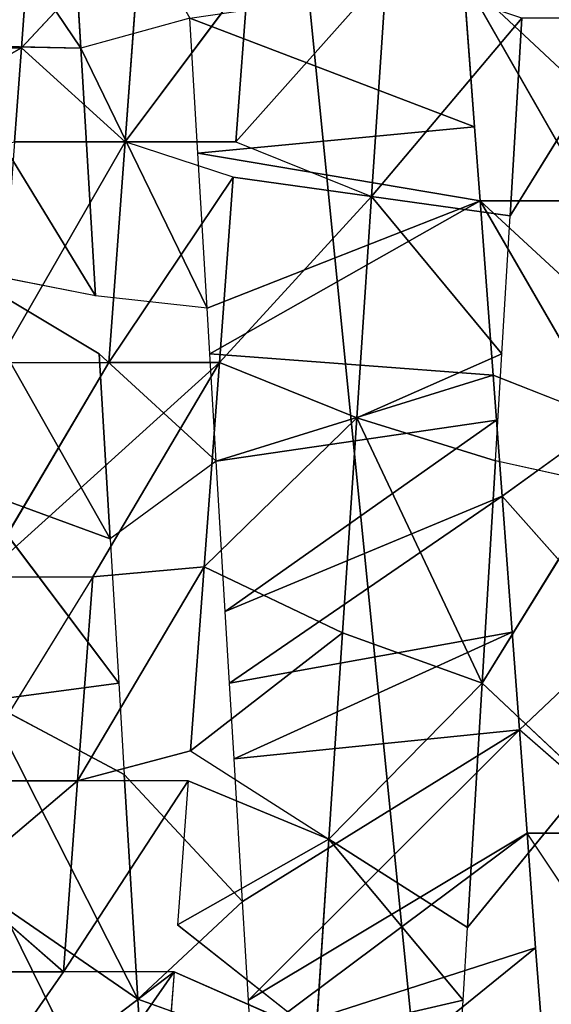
# Model space of a CAD drawing. Extents: x 143 to 263, y -61 to 82.
# Tile 541 of 656: x 247.321 to 247.741, y 71.452 to 72.231. Entities that reach past the tile are written whole.
import ezdxf

# ---------------------------------------------------------------- set-up
doc = ezdxf.new("R2010")
doc.units = 0
doc.header["$LTSCALE"] = 25.4
doc.layers.get('0').update_dxf_attribs({"color": 13, "linetype": 'CONTINUOUS'})

# ---------------------------------------------------------------- blocks, each defined once
blk = doc.blocks.new('ICE-BALL-8126_STL')
at = {"color": 41}
for p, q in [((10.79286, 43.95704, 96.28929), (10.6448, 43.85854, 96.36562)), ((10, 43.94191, 92.98291), (10.15637, 43.84505, 92.98919)), ((10.6448, 43.94604, 96.36562), (10.56317, 43.85248, 96.39962)), ((10.6448, 43.94604, 96.36562), (10.6448, 43.85854, 96.36562)), ((10.48581, 43.93423, 96.42703), (10.37836, 43.83875, 96.45779)), ((10.48581, 43.93423, 96.42703), (10.56317, 43.85248, 96.39962)), ((10.14471, 43.8214, 96.49734), (10.31818, 43.92178, 96.47147)), ((10.14471, 43.8214, 96.49734), (10.31818, 43.92178, 96.47147)), ((10.28243, 43.83163, 96.47843), (10.31818, 43.92178, 96.47147)), ((10.31818, 43.92178, 96.47147), (10.37836, 43.83875, 96.45779)), ((10.3694, 43.91981, 93.01822), (10.35019, 43.83345, 93.01461)), ((10.3694, 43.91981, 93.01822), (10.5261, 43.82293, 93.05522)), ((9.96852, 43.80832, 96.50371), (10.14471, 43.9089, 96.49734)), ((10.14471, 43.9089, 96.49734), (10.14471, 43.8214, 96.49734)), ((10.60394, 43.90577, 93.0788), (10.5261, 43.82293, 93.05522)), ((10.60394, 43.90577, 93.0788), (10.71961, 43.81136, 93.12054)), ((10.7356, 43.86528, 96.32118), (10.6448, 43.85854, 96.36562)), ((10.79286, 43.86953, 96.28929), (10.7356, 43.86528, 96.32118)), ((10.7356, 43.86528, 96.32118), (10.91299, 43.64653, 96.65598)), ((10.7356, 43.86528, 96.32118), (10.91299, 43.64653, 96.65598)), ((10.7356, 43.86528, 96.32118), (10.80816, 43.64026, 96.70756)), ((10.7356, 43.86528, 96.32118), (10.80816, 43.64026, 96.70756)), ((10.6448, 43.85854, 96.36562), (10.56317, 43.85248, 96.39962)), ((10.6448, 43.85854, 96.36562), (10.80816, 43.64026, 96.70756)), ((10.6448, 43.85854, 96.36562), (10.80816, 43.64026, 96.70756)), ((10.6448, 43.85854, 96.36562), (10.77688, 43.63839, 96.72147)), ((10.6448, 43.85854, 96.36562), (10.77688, 43.63839, 96.72147)), ((10.15637, 43.84505, 92.98919), (10, 43.85441, 92.98291)), ((10.15637, 43.84505, 92.98919), (10, 43.85441, 92.98291)), ((10.14118, 43.73568, 93.17802), (10, 43.85441, 92.98291)), ((10.14118, 43.73568, 93.17802), (10, 43.85441, 92.98291)), ((10.56317, 43.85248, 96.39962), (10.48581, 43.84673, 96.42703)), ((10.56317, 43.85248, 96.39962), (10.77688, 43.63839, 96.72147)), ((10.56317, 43.85248, 96.39962), (10.77688, 43.63839, 96.72147)), ((10.56317, 43.85248, 96.39962), (10.69899, 43.63373, 96.75333)), ((10.56317, 43.85248, 96.39962), (10.69899, 43.63373, 96.75333)), ((10.56317, 43.85248, 96.39962), (10.58595, 43.62696, 96.79279)), ((10.56317, 43.85248, 96.39962), (10.58595, 43.62696, 96.79279)), ((10.15637, 43.84505, 92.98919), (10.14118, 43.73568, 93.17802)), ((10.15637, 43.84505, 92.98919), (10.14118, 43.73568, 93.17802)), ((10.26552, 43.83852, 93.00108), (10.15637, 43.84505, 92.98919)), ((10.48581, 43.84673, 96.42703), (10.37836, 43.83875, 96.45779)), ((10.48581, 43.84673, 96.42703), (10.58595, 43.62696, 96.79279)), ((10.48581, 43.84673, 96.42703), (10.58595, 43.62696, 96.79279)), ((10.48581, 43.84673, 96.42703), (10.5261, 43.62338, 96.8106)), ((10.48581, 43.84673, 96.42703), (10.5261, 43.62338, 96.8106)), ((10.26552, 43.83852, 93.00108), (10.14118, 43.73568, 93.17802)), ((10.26552, 43.83852, 93.00108), (10.14118, 43.73568, 93.17802)), ((10.26552, 43.83852, 93.00108), (10.31617, 43.72408, 93.20097)), ((10.35019, 43.83345, 93.01461), (10.26552, 43.83852, 93.00108)), ((10.26552, 43.83852, 93.00108), (10.31617, 43.72408, 93.20097)), ((10.31818, 43.83429, 96.47147), (10.28243, 43.83163, 96.47843)), ((10.31617, 43.72408, 93.20097), (10.35019, 43.83345, 93.01461)), ((10.31617, 43.72408, 93.20097), (10.35019, 43.83345, 93.01461)), ((10.37836, 43.83875, 96.45779), (10.31818, 43.83429, 96.47147)), ((10.31818, 43.83429, 96.47147), (10.46961, 43.62, 96.82552)), ((10.31818, 43.83429, 96.47147), (10.46961, 43.62, 96.82552)), ((10.31818, 43.83429, 96.47147), (10.35054, 43.61288, 96.85114)), ((10.31818, 43.83429, 96.47147), (10.35054, 43.61288, 96.85114)), ((10.5261, 43.82293, 93.05522), (10.35019, 43.83345, 93.01461)), ((10.5261, 43.82293, 93.05522), (10.35019, 43.83345, 93.01461)), ((10.37836, 43.83875, 96.45779), (10.5261, 43.62338, 96.8106)), ((10.37836, 43.83875, 96.45779), (10.5261, 43.62338, 96.8106)), ((10.37836, 43.83875, 96.45779), (10.46961, 43.62, 96.82552)), ((10.37836, 43.83875, 96.45779), (10.46961, 43.62, 96.82552)), ((10.28243, 43.83163, 96.47843), (10.14471, 43.8214, 96.49734)), ((10.28243, 43.83163, 96.47843), (10.14471, 43.8214, 96.49734)), ((10.28243, 43.83163, 96.47843), (10.26552, 43.60779, 96.86475)), ((10.28243, 43.83163, 96.47843), (10.26552, 43.60779, 96.86475)), ((10.28243, 43.83163, 96.47843), (10.35054, 43.61288, 96.85114)), ((10.28243, 43.83163, 96.47843), (10.35054, 43.61288, 96.85114)), ((10.08617, 43.81705, 96.50166), (9.96852, 43.80832, 96.50371)), ((10.08617, 43.81705, 96.50166), (10, 43.59191, 96.88291)), ((10.08617, 43.81705, 96.50166), (10, 43.59191, 96.88291)), ((10.14471, 43.8214, 96.49734), (10.08617, 43.81705, 96.50166)), ((10.08617, 43.81705, 96.50166), (10.10695, 43.5983, 96.87997)), ((10.08617, 43.81705, 96.50166), (10.10695, 43.5983, 96.87997)), ((10.14471, 43.8214, 96.49734), (10.10695, 43.5983, 96.87997)), ((10.14471, 43.8214, 96.49734), (10.10695, 43.5983, 96.87997)), ((10.14471, 43.8214, 96.49734), (10.26552, 43.60779, 96.86475)), ((10.14471, 43.8214, 96.49734), (10.26552, 43.60779, 96.86475)), ((10.14471, 43.8214, 96.49734), (10.22943, 43.60563, 96.86937)), ((10.14471, 43.8214, 96.49734), (10.22943, 43.60563, 96.86937)), ((10.31617, 43.72408, 93.20097), (10.5261, 43.82293, 93.05522)), ((10.31617, 43.72408, 93.20097), (10.5261, 43.82293, 93.05522)), ((10.48645, 43.7128, 93.24089), (10.5261, 43.82293, 93.05522)), ((10.48645, 43.7128, 93.24089), (10.5261, 43.82293, 93.05522)), ((10.71961, 43.81136, 93.12054), (10.5261, 43.82293, 93.05522)), ((10.71961, 43.81136, 93.12054), (10.5261, 43.82293, 93.05522)), ((10.6497, 43.70198, 93.29662), (10.5261, 43.82293, 93.05522)), ((10.6497, 43.70198, 93.29662), (10.5261, 43.82293, 93.05522)), ((10.71961, 43.81136, 93.12054), (10.6497, 43.70198, 93.29662)), ((10.71961, 43.81136, 93.12054), (10.6497, 43.70198, 93.29662)), ((10.77688, 43.80793, 93.14435), (10.71961, 43.81136, 93.12054)), ((10.77688, 43.80793, 93.14435), (10.6497, 43.70198, 93.29662)), ((10.77688, 43.80793, 93.14435), (10.6497, 43.70198, 93.29662)), ((10.77688, 43.80793, 93.14435), (10.80388, 43.69176, 93.3666)), ((10.89038, 43.80114, 93.19806), (10.77688, 43.80793, 93.14435)), ((10.77688, 43.80793, 93.14435), (10.80388, 43.69176, 93.3666)), ((9.96406, 43.74741, 93.17272), (10.14118, 43.73568, 93.17802)), ((10.09803, 43.62838, 93.36486), (9.96406, 43.74741, 93.17272)), ((10.09803, 43.62838, 93.36486), (9.96406, 43.74741, 93.17272)), ((9.96406, 43.74741, 93.17272), (10.14118, 43.73568, 93.17802)), ((10.09803, 43.62838, 93.36486), (10.14118, 43.73568, 93.17802)), ((10.12599, 43.6263, 93.36686), (10.14118, 43.73568, 93.17802)), ((10.14118, 43.73568, 93.17802), (10.27254, 43.61542, 93.38562)), ((10.31617, 43.72408, 93.20097), (10.14118, 43.73568, 93.17802)), ((10.31617, 43.72408, 93.20097), (10.14118, 43.73568, 93.17802)), ((10.14118, 43.73568, 93.17802), (10.27254, 43.61542, 93.38562)), ((10.27254, 43.61542, 93.38562), (10.31617, 43.72408, 93.20097)), ((10.27254, 43.61542, 93.38562), (10.31617, 43.72408, 93.20097)), ((10.31617, 43.72408, 93.20097), (10.48645, 43.7128, 93.24089)), ((10.43411, 43.60342, 93.42296), (10.31617, 43.72408, 93.20097)), ((10.43411, 43.60342, 93.42296), (10.31617, 43.72408, 93.20097)), ((10.31617, 43.72408, 93.20097), (10.48645, 43.7128, 93.24089)), ((10.48645, 43.7128, 93.24089), (10.43411, 43.60342, 93.42296)), ((10.48645, 43.7128, 93.24089), (10.43411, 43.60342, 93.42296)), ((10.48645, 43.7128, 93.24089), (10.6497, 43.70198, 93.29662)), ((10.57979, 43.59261, 93.47269), (10.48645, 43.7128, 93.24089)), ((10.57979, 43.59261, 93.47269), (10.48645, 43.7128, 93.24089)), ((10.48645, 43.7128, 93.24089), (10.6497, 43.70198, 93.29662)), ((10.57979, 43.59261, 93.47269), (10.6497, 43.70198, 93.29662)), ((10.60354, 43.59084, 93.48235), (10.6497, 43.70198, 93.29662)), ((10.6497, 43.70198, 93.29662), (10.71738, 43.58239, 93.53514)), ((10.80388, 43.69176, 93.3666), (10.6497, 43.70198, 93.29662)), ((10.80388, 43.69176, 93.3666), (10.6497, 43.70198, 93.29662)), ((10.6497, 43.70198, 93.29662), (10.71738, 43.58239, 93.53514)), ((10.80388, 43.69176, 93.3666), (10.71738, 43.58239, 93.53514)), ((10.75469, 43.57962, 93.55492), (10.80388, 43.69176, 93.3666)), ((9.96793, 43.63804, 93.36212), (10.09803, 43.62838, 93.36486)), ((10.09803, 43.54088, 93.36486), (9.96793, 43.63804, 93.36212)), ((10.09803, 43.54088, 93.36486), (9.96793, 43.63804, 93.36212)), ((9.96793, 43.63804, 93.36212), (10.09803, 43.62838, 93.36486)), ((10.77688, 43.63839, 96.72147), (10.69899, 43.63373, 96.75333)), ((10.80816, 43.64026, 96.70756), (10.77618, 43.55085, 96.72178)), ((10.80816, 43.64026, 96.70756), (10.77688, 43.63839, 96.72147)), ((10.69899, 43.63373, 96.75333), (10.58595, 43.62696, 96.79279)), ((10.69899, 43.63373, 96.75333), (10.5984, 43.54021, 96.78883)), ((10.69899, 43.63373, 96.75333), (10.77618, 43.55085, 96.72178)), ((10.09803, 43.62838, 93.36486), (10.09803, 43.54088, 93.36486)), ((10.12599, 43.6263, 93.36686), (10.09803, 43.54088, 93.36486)), ((10.12599, 43.6263, 93.36686), (10.27254, 43.52792, 93.38562)), ((10.12599, 43.6263, 93.36686), (10.27254, 43.61542, 93.38562)), ((10.12599, 43.6263, 93.36686), (10.27254, 43.52792, 93.38562)), ((10.12599, 43.6263, 93.36686), (10.27254, 43.61542, 93.38562)), ((10.5261, 43.62338, 96.8106), (10.46961, 43.62, 96.82552)), ((10.58595, 43.62696, 96.79279), (10.5261, 43.62338, 96.8106)), ((10.27254, 43.61542, 93.38562), (10.44201, 43.51534, 93.42525)), ((10.27254, 43.61542, 93.38562), (10.27254, 43.52792, 93.38562)), ((10.27254, 43.61542, 93.38562), (10.27254, 43.52792, 93.38562)), ((10.27254, 43.61542, 93.38562), (10.44201, 43.51534, 93.42525)), ((10.27254, 43.61542, 93.38562), (10.43411, 43.60342, 93.42296)), ((10.27254, 43.61542, 93.38562), (10.43411, 43.60342, 93.42296)), ((10.46961, 43.62, 96.82552), (10.35054, 43.61288, 96.85114)), ((10.26552, 43.60779, 96.86475), (10.22943, 43.60563, 96.86937)), ((10.35054, 43.61288, 96.85114), (10.26552, 43.52029, 96.86475)), ((10.35054, 43.61288, 96.85114), (10.26552, 43.60779, 96.86475)), ((10.35054, 43.61288, 96.85114), (10.41205, 43.52906, 96.83888)), ((10.22943, 43.60563, 96.86937), (10.02389, 43.50584, 96.88277)), ((10.22943, 43.60563, 96.86937), (10.10695, 43.5983, 96.87997)), ((10.22943, 43.60563, 96.86937), (10.21962, 43.51755, 96.87051)), ((10.43411, 43.60342, 93.42296), (10.44201, 43.51534, 93.42525)), ((10.43411, 43.60342, 93.42296), (10.44201, 43.51534, 93.42525)), ((10.43411, 43.60342, 93.42296), (10.60354, 43.50334, 93.48235)), ((10.43411, 43.60342, 93.42296), (10.57979, 43.59261, 93.47269)), ((10.43411, 43.60342, 93.42296), (10.60354, 43.50334, 93.48235)), ((10.43411, 43.60342, 93.42296), (10.57979, 43.59261, 93.47269)), ((10.10695, 43.5983, 96.87997), (10, 43.59191, 96.88291)), ((10, 43.59191, 96.88291), (10.02389, 43.50584, 96.88277)), ((10.57979, 43.59261, 93.47269), (10.60354, 43.50334, 93.48235)), ((10.60354, 43.59084, 93.48235), (10.60354, 43.50334, 93.48235)), ((10.60354, 43.59084, 93.48235), (10.75469, 43.49212, 93.55492)), ((10.60354, 43.59084, 93.48235), (10.71738, 43.58239, 93.53514)), ((10.75469, 43.57962, 93.55492), (10.75469, 43.49212, 93.55492)), ((10.75469, 43.57962, 93.55492), (10.89592, 43.48122, 93.64228)), ((10.75469, 43.57962, 93.55492), (10.84616, 43.5727, 93.60912)), ((10.70077, 43.44147, 96.54799), (10.94329, 43.56084, 96.63957)), ((10.70077, 43.44147, 96.54799), (10.94329, 43.56084, 96.63957)), ((10.77618, 43.55085, 96.72178), (10.94329, 43.56084, 96.63957)), ((10.77618, 43.55085, 96.72178), (10.94329, 43.56084, 96.63957)), ((9.92168, 43.55397, 93.36375), (10.09803, 43.54088, 93.36486)), ((10.02348, 43.45891, 93.36197), (9.92168, 43.55397, 93.36375)), ((9.92168, 43.55397, 93.36375), (10.09803, 43.54088, 93.36486)), ((10.54027, 43.43084, 96.60852), (10.77618, 43.55085, 96.72178)), ((10.54027, 43.43084, 96.60852), (10.77618, 43.55085, 96.72178)), ((10.5984, 43.54021, 96.78883), (10.77618, 43.55085, 96.72178)), ((10.5984, 43.54021, 96.78883), (10.77618, 43.55085, 96.72178)), ((10.70077, 43.44147, 96.54799), (10.77618, 43.55085, 96.72178)), ((10.70077, 43.44147, 96.54799), (10.77618, 43.55085, 96.72178)), ((10.02348, 43.45891, 93.36197), (10.09803, 43.54088, 93.36486)), ((10.27254, 43.52792, 93.38562), (10.09803, 43.54088, 93.36486)), ((10.09803, 43.45338, 93.36486), (10.09803, 43.54088, 93.36486)), ((10.27254, 43.52792, 93.38562), (10.09803, 43.54088, 93.36486)), ((10.5261, 43.53588, 96.8106), (10.5984, 43.54021, 96.78883)), ((10.5984, 43.54021, 96.78883), (10.54027, 43.43084, 96.60852)), ((10.5984, 43.54021, 96.78883), (10.54027, 43.43084, 96.60852)), ((10.26552, 43.52029, 96.86475), (10.41205, 43.52906, 96.83888)), ((10.26552, 43.52029, 96.86475), (10.41205, 43.52906, 96.83888)), ((10.5261, 43.53588, 96.8106), (10.37202, 43.41969, 96.65372)), ((10.5261, 43.53588, 96.8106), (10.37202, 43.41969, 96.65372)), ((10.41205, 43.52906, 96.83888), (10.37202, 43.41969, 96.65372)), ((10.41205, 43.52906, 96.83888), (10.37202, 43.41969, 96.65372)), ((10.41205, 43.52906, 96.83888), (10.5261, 43.53588, 96.8106)), ((10.5261, 43.53588, 96.8106), (10.54027, 43.43084, 96.60852)), ((10.5261, 43.53588, 96.8106), (10.54027, 43.43084, 96.60852)), ((10.44201, 43.42783, 93.42525), (10.27254, 43.52792, 93.38562)), ((10.27254, 43.44042, 93.38562), (10.27254, 43.52792, 93.38562)), ((10.21962, 43.51755, 96.87051), (10.02156, 43.39646, 96.69334)), ((10.21962, 43.51755, 96.87051), (10.02156, 43.39646, 96.69334)), ((10.02389, 43.50584, 96.88277), (10.21962, 43.51755, 96.87051)), ((10.02389, 43.50584, 96.88277), (10.21962, 43.51755, 96.87051)), ((10.26552, 43.52029, 96.86475), (10.19828, 43.40817, 96.68227)), ((10.21962, 43.51755, 96.87051), (10.19828, 43.40817, 96.68227)), ((10.44201, 43.42783, 93.42525), (10.44201, 43.51534, 93.42525)), ((10.60354, 43.50334, 93.48235), (10.44201, 43.51534, 93.42525)), ((10.60354, 43.50334, 93.48235), (10.44201, 43.51534, 93.42525)), ((10.44201, 43.51534, 93.42525), (10.60354, 43.41584, 93.48235)), ((9.82779, 43.4941, 96.87529), (10.02389, 43.50584, 96.88277)), ((9.82779, 43.4941, 96.87529), (10.02389, 43.50584, 96.88277)), ((9.84452, 43.38473, 96.68659), (10.02389, 43.50584, 96.88277)), ((9.84452, 43.38473, 96.68659), (10.02389, 43.50584, 96.88277)), ((10.02156, 43.39646, 96.69334), (10.02389, 43.50584, 96.88277)), ((10.02156, 43.39646, 96.69334), (10.02389, 43.50584, 96.88277)), ((10.60354, 43.50334, 93.48235), (10.75469, 43.49212, 93.55492)), ((10.68262, 43.40997, 93.51784), (10.60354, 43.50334, 93.48235)), ((10.60354, 43.50334, 93.48235), (10.60354, 43.41584, 93.48235)), ((10.60354, 43.50334, 93.48235), (10.75469, 43.49212, 93.55492)), ((10.75469, 43.49212, 93.55492), (10.68262, 43.40997, 93.51784)), ((10.75469, 43.40462, 93.55492), (10.75469, 43.49212, 93.55492)), ((9.92168, 43.46647, 93.36375), (10.02348, 43.45891, 93.36197)), ((10, 43.24191, 92.98291), (10.02348, 43.45891, 93.36197)), ((10.02348, 43.45891, 93.36197), (10.15211, 43.23281, 92.98885)), ((10.02914, 43.24016, 92.98313), (10.02348, 43.45891, 93.36197)), ((10.02348, 43.45891, 93.36197), (10.09803, 43.45338, 93.36486)), ((10.02348, 43.45891, 93.36197), (10.15211, 43.23281, 92.98885))]:
    blk.add_line(p, q, dxfattribs=at)
mesh = blk.add_polyface(dxfattribs=at)
corners = [(21.2, 45.01358, 80.03829), (0, 43.20555, 75.32821), (21.2, 43.20555, 75.32821), (0, 45.01358, 80.03829)]
mesh.append_faces([[corners[k] for k in face] for face in [(0, 1, 2), (1, 0, 3)]], dxfattribs={"vtx0": -1, "color": 41})
mesh = blk.add_polyface(dxfattribs=at)
corners = [(21.2, 43.20555, 114.53761), (0, 45.01358, 109.82753), (21.2, 45.01358, 109.82753), (0, 43.20555, 114.53761)]
mesh.append_faces([[corners[k] for k in face] for face in [(0, 1, 2), (1, 0, 3)]], dxfattribs={"vtx0": -1, "color": 41})
mesh = blk.add_polyface(dxfattribs=at)
corners = [(0, 42.68692, 119.56032), (23, 44.9885, 114.9556), (0, 44.9885, 114.9556), (23, 42.68692, 119.56032)]
mesh.append_faces([[corners[k] for k in face] for face in [(0, 1, 2), (1, 0, 3)]], dxfattribs={"vtx0": -1, "color": 41})
mesh = blk.add_polyface(dxfattribs=at)
corners = [(0, 44.9885, 74.91022), (23, 42.68692, 70.3055), (0, 42.68692, 70.3055), (23, 44.9885, 74.91022)]
mesh.append_faces([[corners[k] for k in face] for face in [(0, 1, 2), (1, 0, 3)]], dxfattribs={"vtx0": -1, "color": 41})
mesh = blk.add_polyface(dxfattribs=at)
corners = [(10.31818, 44.00928, 96.47147), (10.14471, 43.8214, 96.49734), (10.14471, 43.9089, 96.49734), (10.31818, 43.92178, 96.47147)]
mesh.append_faces([[corners[k] for k in face] for face in [(0, 1, 2), (1, 0, 3)]], dxfattribs={"vtx0": -1, "color": 41})
mesh = blk.add_polyface(dxfattribs=at)
corners = [(10.14471, 43.9964, 96.49734), (9.96852, 43.80832, 96.50371), (9.96852, 43.89582, 96.50371), (10.14471, 43.9089, 96.49734)]
mesh.append_faces([[corners[k] for k in face] for face in [(0, 1, 2), (1, 0, 3)]], dxfattribs={"vtx0": -1, "color": 41})
mesh = blk.add_polyface(dxfattribs=at)
corners = [(10.79286, 43.95704, 96.28929), (10.6448, 43.85854, 96.36562), (10.6448, 43.94604, 96.36562)]
mesh.append_faces([[corners[k] for k in face] for face in [(0, 1, 2)]], dxfattribs={"color": 41})
mesh = blk.add_polyface(dxfattribs=at)
corners = [(10.15637, 43.84505, 92.98919), (10, 43.94191, 92.98291), (10, 43.85441, 92.98291)]
mesh.append_faces([[corners[k] for k in face] for face in [(0, 1, 2)]], dxfattribs={"color": 41})
mesh = blk.add_polyface(dxfattribs=at)
corners = [(10.6448, 43.94604, 96.36562), (10.56317, 43.85248, 96.39962), (10.48581, 43.93423, 96.42703)]
mesh.append_faces([[corners[k] for k in face] for face in [(0, 1, 2)]], dxfattribs={"color": 41})
mesh = blk.add_polyface(dxfattribs=at)
corners = [(10.48581, 43.93423, 96.42703), (10.37836, 43.83875, 96.45779), (10.31818, 43.92178, 96.47147)]
mesh.append_faces([[corners[k] for k in face] for face in [(0, 1, 2)]], dxfattribs={"color": 41})
mesh = blk.add_polyface(dxfattribs=at)
corners = [(10.31818, 43.92178, 96.47147), (10.28243, 43.83163, 96.47843), (10.14471, 43.8214, 96.49734)]
mesh.append_faces([[corners[k] for k in face] for face in [(0, 1, 2)]], dxfattribs={"color": 41})
mesh = blk.add_polyface(dxfattribs=at)
corners = [(10.5261, 43.82293, 93.05522), (10.3694, 43.91981, 93.01822), (10.35019, 43.83345, 93.01461)]
mesh.append_faces([[corners[k] for k in face] for face in [(0, 1, 2)]], dxfattribs={"color": 41})
mesh = blk.add_polyface(dxfattribs=at)
corners = [(10.71961, 43.81136, 93.12054), (10.60394, 43.90577, 93.0788), (10.5261, 43.82293, 93.05522)]
mesh.append_faces([[corners[k] for k in face] for face in [(0, 1, 2)]], dxfattribs={"color": 41})
mesh = blk.add_polyface(dxfattribs=at)
corners = [(10.80816, 43.64026, 96.70756), (10.6448, 43.85854, 96.36562), (10.7356, 43.86528, 96.32118)]
mesh.append_faces([[corners[k] for k in face] for face in [(0, 1, 2)]], dxfattribs={"color": 41})
mesh = blk.add_polyface(dxfattribs=at)
corners = [(10.91299, 43.64653, 96.65598), (10.7356, 43.86528, 96.32118), (10.79286, 43.86953, 96.28929)]
mesh.append_faces([[corners[k] for k in face] for face in [(0, 1, 2)]], dxfattribs={"color": 41})
mesh = blk.add_polyface(dxfattribs=at)
corners = [(10.80816, 43.64026, 96.70756), (10.7356, 43.86528, 96.32118), (10.91299, 43.64653, 96.65598)]
mesh.append_faces([[corners[k] for k in face] for face in [(0, 1, 2)]], dxfattribs={"color": 41})
mesh = blk.add_polyface(dxfattribs=at)
corners = [(10.77688, 43.63839, 96.72147), (10.56317, 43.85248, 96.39962), (10.6448, 43.85854, 96.36562)]
mesh.append_faces([[corners[k] for k in face] for face in [(0, 1, 2)]], dxfattribs={"color": 41})
mesh = blk.add_polyface(dxfattribs=at)
corners = [(10.77688, 43.63839, 96.72147), (10.6448, 43.85854, 96.36562), (10.80816, 43.64026, 96.70756)]
mesh.append_faces([[corners[k] for k in face] for face in [(0, 1, 2)]], dxfattribs={"color": 41})
mesh = blk.add_polyface(dxfattribs=at)
corners = [(10.14118, 43.73568, 93.17802), (10, 43.85441, 92.98291), (9.96406, 43.74741, 93.17272)]
mesh.append_faces([[corners[k] for k in face] for face in [(0, 1, 2)]], dxfattribs={"color": 41})
mesh = blk.add_polyface(dxfattribs=at)
corners = [(10.14118, 43.73568, 93.17802), (10.15637, 43.84505, 92.98919), (10, 43.85441, 92.98291)]
mesh.append_faces([[corners[k] for k in face] for face in [(0, 1, 2)]], dxfattribs={"color": 41})
mesh = blk.add_polyface(dxfattribs=at)
corners = [(10.58595, 43.62696, 96.79279), (10.48581, 43.84673, 96.42703), (10.56317, 43.85248, 96.39962)]
mesh.append_faces([[corners[k] for k in face] for face in [(0, 1, 2)]], dxfattribs={"color": 41})
mesh = blk.add_polyface(dxfattribs=at)
corners = [(10.69899, 43.63373, 96.75333), (10.56317, 43.85248, 96.39962), (10.77688, 43.63839, 96.72147)]
mesh.append_faces([[corners[k] for k in face] for face in [(0, 1, 2)]], dxfattribs={"color": 41})
mesh = blk.add_polyface(dxfattribs=at)
corners = [(10.58595, 43.62696, 96.79279), (10.56317, 43.85248, 96.39962), (10.69899, 43.63373, 96.75333)]
mesh.append_faces([[corners[k] for k in face] for face in [(0, 1, 2)]], dxfattribs={"color": 41})
mesh = blk.add_polyface(dxfattribs=at)
corners = [(10.14118, 43.73568, 93.17802), (10.26552, 43.83852, 93.00108), (10.15637, 43.84505, 92.98919)]
mesh.append_faces([[corners[k] for k in face] for face in [(0, 1, 2)]], dxfattribs={"color": 41})
mesh = blk.add_polyface(dxfattribs=at)
corners = [(10.5261, 43.62338, 96.8106), (10.37836, 43.83875, 96.45779), (10.48581, 43.84673, 96.42703)]
mesh.append_faces([[corners[k] for k in face] for face in [(0, 1, 2)]], dxfattribs={"color": 41})
mesh = blk.add_polyface(dxfattribs=at)
corners = [(10.5261, 43.62338, 96.8106), (10.48581, 43.84673, 96.42703), (10.58595, 43.62696, 96.79279)]
mesh.append_faces([[corners[k] for k in face] for face in [(0, 1, 2)]], dxfattribs={"color": 41})
mesh = blk.add_polyface(dxfattribs=at)
corners = [(10.31617, 43.72408, 93.20097), (10.26552, 43.83852, 93.00108), (10.14118, 43.73568, 93.17802)]
mesh.append_faces([[corners[k] for k in face] for face in [(0, 1, 2)]], dxfattribs={"color": 41})
mesh = blk.add_polyface(dxfattribs=at)
corners = [(10.31617, 43.72408, 93.20097), (10.35019, 43.83345, 93.01461), (10.26552, 43.83852, 93.00108)]
mesh.append_faces([[corners[k] for k in face] for face in [(0, 1, 2)]], dxfattribs={"color": 41})
mesh = blk.add_polyface(dxfattribs=at)
corners = [(10.35054, 43.61288, 96.85114), (10.28243, 43.83163, 96.47843), (10.31818, 43.83429, 96.47147)]
mesh.append_faces([[corners[k] for k in face] for face in [(0, 1, 2)]], dxfattribs={"color": 41})
mesh = blk.add_polyface(dxfattribs=at)
corners = [(10.31617, 43.72408, 93.20097), (10.5261, 43.82293, 93.05522), (10.35019, 43.83345, 93.01461)]
mesh.append_faces([[corners[k] for k in face] for face in [(0, 1, 2)]], dxfattribs={"color": 41})
mesh = blk.add_polyface(dxfattribs=at)
corners = [(10.46961, 43.62, 96.82552), (10.31818, 43.83429, 96.47147), (10.37836, 43.83875, 96.45779)]
mesh.append_faces([[corners[k] for k in face] for face in [(0, 1, 2)]], dxfattribs={"color": 41})
mesh = blk.add_polyface(dxfattribs=at)
corners = [(10.35054, 43.61288, 96.85114), (10.31818, 43.83429, 96.47147), (10.46961, 43.62, 96.82552)]
mesh.append_faces([[corners[k] for k in face] for face in [(0, 1, 2)]], dxfattribs={"color": 41})
mesh = blk.add_polyface(dxfattribs=at)
corners = [(10.46961, 43.62, 96.82552), (10.37836, 43.83875, 96.45779), (10.5261, 43.62338, 96.8106)]
mesh.append_faces([[corners[k] for k in face] for face in [(0, 1, 2)]], dxfattribs={"color": 41})
mesh = blk.add_polyface(dxfattribs=at)
corners = [(10.26552, 43.60779, 96.86475), (10.14471, 43.8214, 96.49734), (10.28243, 43.83163, 96.47843)]
mesh.append_faces([[corners[k] for k in face] for face in [(0, 1, 2)]], dxfattribs={"color": 41})
mesh = blk.add_polyface(dxfattribs=at)
corners = [(10.26552, 43.60779, 96.86475), (10.28243, 43.83163, 96.47843), (10.35054, 43.61288, 96.85114)]
mesh.append_faces([[corners[k] for k in face] for face in [(0, 1, 2)]], dxfattribs={"color": 41})
mesh = blk.add_polyface(dxfattribs=at)
corners = [(10, 43.59191, 96.88291), (9.96852, 43.80832, 96.50371), (10.08617, 43.81705, 96.50166)]
mesh.append_faces([[corners[k] for k in face] for face in [(0, 1, 2)]], dxfattribs={"color": 41})
mesh = blk.add_polyface(dxfattribs=at)
corners = [(10, 43.59191, 96.88291), (10.08617, 43.81705, 96.50166), (10.10695, 43.5983, 96.87997)]
mesh.append_faces([[corners[k] for k in face] for face in [(0, 1, 2)]], dxfattribs={"color": 41})
mesh = blk.add_polyface(dxfattribs=at)
corners = [(10.10695, 43.5983, 96.87997), (10.08617, 43.81705, 96.50166), (10.14471, 43.8214, 96.49734)]
mesh.append_faces([[corners[k] for k in face] for face in [(0, 1, 2)]], dxfattribs={"color": 41})
mesh = blk.add_polyface(dxfattribs=at)
corners = [(10.10695, 43.5983, 96.87997), (10.14471, 43.8214, 96.49734), (10.22943, 43.60563, 96.86937)]
mesh.append_faces([[corners[k] for k in face] for face in [(0, 1, 2)]], dxfattribs={"color": 41})
mesh = blk.add_polyface(dxfattribs=at)
corners = [(10.22943, 43.60563, 96.86937), (10.14471, 43.8214, 96.49734), (10.26552, 43.60779, 96.86475)]
mesh.append_faces([[corners[k] for k in face] for face in [(0, 1, 2)]], dxfattribs={"color": 41})
mesh = blk.add_polyface(dxfattribs=at)
corners = [(10.48645, 43.7128, 93.24089), (10.5261, 43.82293, 93.05522), (10.31617, 43.72408, 93.20097)]
mesh.append_faces([[corners[k] for k in face] for face in [(0, 1, 2)]], dxfattribs={"color": 41})
mesh = blk.add_polyface(dxfattribs=at)
corners = [(10.6497, 43.70198, 93.29662), (10.5261, 43.82293, 93.05522), (10.48645, 43.7128, 93.24089)]
mesh.append_faces([[corners[k] for k in face] for face in [(0, 1, 2)]], dxfattribs={"color": 41})
mesh = blk.add_polyface(dxfattribs=at)
corners = [(10.6497, 43.70198, 93.29662), (10.71961, 43.81136, 93.12054), (10.5261, 43.82293, 93.05522)]
mesh.append_faces([[corners[k] for k in face] for face in [(0, 1, 2)]], dxfattribs={"color": 41})
mesh = blk.add_polyface(dxfattribs=at)
corners = [(10.6497, 43.70198, 93.29662), (10.77688, 43.80793, 93.14435), (10.71961, 43.81136, 93.12054)]
mesh.append_faces([[corners[k] for k in face] for face in [(0, 1, 2)]], dxfattribs={"color": 41})
mesh = blk.add_polyface(dxfattribs=at)
corners = [(10.80388, 43.69176, 93.3666), (10.77688, 43.80793, 93.14435), (10.6497, 43.70198, 93.29662)]
mesh.append_faces([[corners[k] for k in face] for face in [(0, 1, 2)]], dxfattribs={"color": 41})
mesh = blk.add_polyface(dxfattribs=at)
corners = [(10.80388, 43.69176, 93.3666), (10.89038, 43.80114, 93.19806), (10.77688, 43.80793, 93.14435)]
mesh.append_faces([[corners[k] for k in face] for face in [(0, 1, 2)]], dxfattribs={"color": 41})
mesh = blk.add_polyface(dxfattribs=at)
corners = [(10.09803, 43.62838, 93.36486), (10.14118, 43.73568, 93.17802), (9.96406, 43.74741, 93.17272)]
mesh.append_faces([[corners[k] for k in face] for face in [(0, 1, 2)]], dxfattribs={"color": 41})
mesh = blk.add_polyface(dxfattribs=at)
corners = [(10.09803, 43.62838, 93.36486), (9.96406, 43.74741, 93.17272), (9.96793, 43.63804, 93.36212)]
mesh.append_faces([[corners[k] for k in face] for face in [(0, 1, 2)]], dxfattribs={"color": 41})
mesh = blk.add_polyface(dxfattribs=at)
corners = [(10.27254, 43.61542, 93.38562), (10.14118, 43.73568, 93.17802), (10.12599, 43.6263, 93.36686)]
mesh.append_faces([[corners[k] for k in face] for face in [(0, 1, 2)]], dxfattribs={"color": 41})
mesh = blk.add_polyface(dxfattribs=at)
corners = [(10.27254, 43.61542, 93.38562), (10.31617, 43.72408, 93.20097), (10.14118, 43.73568, 93.17802)]
mesh.append_faces([[corners[k] for k in face] for face in [(0, 1, 2)]], dxfattribs={"color": 41})
mesh = blk.add_polyface(dxfattribs=at)
corners = [(10.43411, 43.60342, 93.42296), (10.31617, 43.72408, 93.20097), (10.27254, 43.61542, 93.38562)]
mesh.append_faces([[corners[k] for k in face] for face in [(0, 1, 2)]], dxfattribs={"color": 41})
mesh = blk.add_polyface(dxfattribs=at)
corners = [(10.43411, 43.60342, 93.42296), (10.48645, 43.7128, 93.24089), (10.31617, 43.72408, 93.20097)]
mesh.append_faces([[corners[k] for k in face] for face in [(0, 1, 2)]], dxfattribs={"color": 41})
mesh = blk.add_polyface(dxfattribs=at)
corners = [(10.57979, 43.59261, 93.47269), (10.48645, 43.7128, 93.24089), (10.43411, 43.60342, 93.42296)]
mesh.append_faces([[corners[k] for k in face] for face in [(0, 1, 2)]], dxfattribs={"color": 41})
mesh = blk.add_polyface(dxfattribs=at)
corners = [(10.57979, 43.59261, 93.47269), (10.6497, 43.70198, 93.29662), (10.48645, 43.7128, 93.24089)]
mesh.append_faces([[corners[k] for k in face] for face in [(0, 1, 2)]], dxfattribs={"color": 41})
mesh = blk.add_polyface(dxfattribs=at)
corners = [(10.71738, 43.58239, 93.53514), (10.6497, 43.70198, 93.29662), (10.60354, 43.59084, 93.48235)]
mesh.append_faces([[corners[k] for k in face] for face in [(0, 1, 2)]], dxfattribs={"color": 41})
mesh = blk.add_polyface(dxfattribs=at)
corners = [(10.71738, 43.58239, 93.53514), (10.80388, 43.69176, 93.3666), (10.6497, 43.70198, 93.29662)]
mesh.append_faces([[corners[k] for k in face] for face in [(0, 1, 2)]], dxfattribs={"color": 41})
mesh = blk.add_polyface(dxfattribs=at)
corners = [(10.84616, 43.5727, 93.60912), (10.80388, 43.69176, 93.3666), (10.75469, 43.57962, 93.55492)]
mesh.append_faces([[corners[k] for k in face] for face in [(0, 1, 2)]], dxfattribs={"color": 41})
mesh = blk.add_polyface(dxfattribs=at)
corners = [(10.09803, 43.54088, 93.36486), (9.96793, 43.63804, 93.36212), (9.92168, 43.55397, 93.36375)]
mesh.append_faces([[corners[k] for k in face] for face in [(0, 1, 2)]], dxfattribs={"color": 41})
mesh = blk.add_polyface(dxfattribs=at)
corners = [(10.09803, 43.62838, 93.36486), (9.96793, 43.63804, 93.36212), (10.09803, 43.54088, 93.36486)]
mesh.append_faces([[corners[k] for k in face] for face in [(0, 1, 2)]], dxfattribs={"color": 41})
mesh = blk.add_polyface(dxfattribs=at)
corners = [(10.94329, 43.56084, 96.63957), (10.77618, 43.55085, 96.72178), (10.80816, 43.64026, 96.70756)]
mesh.append_faces([[corners[k] for k in face] for face in [(0, 1, 2)]], dxfattribs={"color": 41})
mesh = blk.add_polyface(dxfattribs=at)
corners = [(10.77618, 43.55085, 96.72178), (10.5984, 43.54021, 96.78883), (10.69899, 43.63373, 96.75333)]
mesh.append_faces([[corners[k] for k in face] for face in [(0, 1, 2)]], dxfattribs={"color": 41})
mesh = blk.add_polyface(dxfattribs=at)
corners = [(10.27254, 43.52792, 93.38562), (10.12599, 43.6263, 93.36686), (10.09803, 43.54088, 93.36486)]
mesh.append_faces([[corners[k] for k in face] for face in [(0, 1, 2)]], dxfattribs={"color": 41})
mesh = blk.add_polyface(dxfattribs=at)
corners = [(10.27254, 43.61542, 93.38562), (10.12599, 43.6263, 93.36686), (10.27254, 43.52792, 93.38562)]
mesh.append_faces([[corners[k] for k in face] for face in [(0, 1, 2)]], dxfattribs={"color": 41})
mesh = blk.add_polyface(dxfattribs=at)
corners = [(10.44201, 43.42783, 93.42525), (10.27254, 43.61542, 93.38562), (10.27254, 43.52792, 93.38562), (10.44201, 43.51534, 93.42525)]
mesh.append_faces([[corners[k] for k in face] for face in [(0, 1, 2), (1, 0, 3)]], dxfattribs={"vtx0": -1, "color": 41})
mesh = blk.add_polyface(dxfattribs=at)
corners = [(10.44201, 43.51534, 93.42525), (10.43411, 43.60342, 93.42296), (10.27254, 43.61542, 93.38562)]
mesh.append_faces([[corners[k] for k in face] for face in [(0, 1, 2)]], dxfattribs={"color": 41})
mesh = blk.add_polyface(dxfattribs=at)
corners = [(10.41205, 43.52906, 96.83888), (10.26552, 43.52029, 96.86475), (10.35054, 43.61288, 96.85114)]
mesh.append_faces([[corners[k] for k in face] for face in [(0, 1, 2)]], dxfattribs={"color": 41})
mesh = blk.add_polyface(dxfattribs=at)
corners = [(10.22943, 43.60563, 96.86937), (10.21962, 43.51755, 96.87051), (10.02389, 43.50584, 96.88277)]
mesh.append_faces([[corners[k] for k in face] for face in [(0, 1, 2)]], dxfattribs={"color": 41})
mesh = blk.add_polyface(dxfattribs=at)
corners = [(10.60354, 43.50334, 93.48235), (10.43411, 43.60342, 93.42296), (10.44201, 43.51534, 93.42525)]
mesh.append_faces([[corners[k] for k in face] for face in [(0, 1, 2)]], dxfattribs={"color": 41})
mesh = blk.add_polyface(dxfattribs=at)
corners = [(10.60354, 43.50334, 93.48235), (10.57979, 43.59261, 93.47269), (10.43411, 43.60342, 93.42296)]
mesh.append_faces([[corners[k] for k in face] for face in [(0, 1, 2)]], dxfattribs={"color": 41})
mesh = blk.add_polyface(dxfattribs=at)
corners = [(10.02389, 43.50584, 96.88277), (9.82779, 43.4941, 96.87529), (10, 43.59191, 96.88291)]
mesh.append_faces([[corners[k] for k in face] for face in [(0, 1, 2)]], dxfattribs={"color": 41})
mesh = blk.add_polyface(dxfattribs=at)
corners = [(10.75469, 43.49212, 93.55492), (10.60354, 43.59084, 93.48235), (10.60354, 43.50334, 93.48235)]
mesh.append_faces([[corners[k] for k in face] for face in [(0, 1, 2)]], dxfattribs={"color": 41})
mesh = blk.add_polyface(dxfattribs=at)
corners = [(10.89592, 43.39373, 93.64228), (10.75469, 43.49212, 93.55492), (10.75469, 43.40462, 93.55492), (10.75469, 43.57962, 93.55492), (10.89592, 43.48122, 93.64228)]
mesh.append_faces([[corners[k] for k in face] for face in [(0, 1, 2), (3, 0, 4)]], dxfattribs={"vtx0": -1, "color": 41})
mesh.append_faces([[corners[k] for k in face] for face in [(1, 0, 3)]], dxfattribs={"vtx0": -1, "vtx1": -1, "color": 41})
mesh = blk.add_polyface(dxfattribs=at)
corners = [(10.77618, 43.55085, 96.72178), (10.94329, 43.56084, 96.63957), (10.70077, 43.44147, 96.54799)]
mesh.append_faces([[corners[k] for k in face] for face in [(0, 1, 2)]], dxfattribs={"color": 41})
mesh = blk.add_polyface(dxfattribs=at)
corners = [(10.94329, 43.56084, 96.63957), (10.85165, 43.45147, 96.47377), (10.70077, 43.44147, 96.54799)]
mesh.append_faces([[corners[k] for k in face] for face in [(0, 1, 2)]], dxfattribs={"color": 41})
mesh = blk.add_polyface(dxfattribs=at)
corners = [(10.09803, 43.54088, 93.36486), (9.92168, 43.55397, 93.36375), (10.02348, 43.45891, 93.36197)]
mesh.append_faces([[corners[k] for k in face] for face in [(0, 1, 2)]], dxfattribs={"color": 41})
mesh = blk.add_polyface(dxfattribs=at)
corners = [(10.5984, 43.54021, 96.78883), (10.77618, 43.55085, 96.72178), (10.54027, 43.43084, 96.60852)]
mesh.append_faces([[corners[k] for k in face] for face in [(0, 1, 2)]], dxfattribs={"color": 41})
mesh = blk.add_polyface(dxfattribs=at)
corners = [(10.77618, 43.55085, 96.72178), (10.70077, 43.44147, 96.54799), (10.54027, 43.43084, 96.60852)]
mesh.append_faces([[corners[k] for k in face] for face in [(0, 1, 2)]], dxfattribs={"color": 41})
mesh = blk.add_polyface(dxfattribs=at)
corners = [(10.27254, 43.44042, 93.38562), (10.09803, 43.54088, 93.36486), (10.09803, 43.45338, 93.36486), (10.27254, 43.52792, 93.38562)]
mesh.append_faces([[corners[k] for k in face] for face in [(0, 1, 2), (1, 0, 3)]], dxfattribs={"vtx0": -1, "color": 41})
mesh = blk.add_polyface(dxfattribs=at)
corners = [(10.5261, 43.53588, 96.8106), (10.5984, 43.54021, 96.78883), (10.54027, 43.43084, 96.60852)]
mesh.append_faces([[corners[k] for k in face] for face in [(0, 1, 2)]], dxfattribs={"color": 41})
mesh = blk.add_polyface(dxfattribs=at)
corners = [(10.19828, 43.40817, 96.68227), (10.41205, 43.52906, 96.83888), (10.37202, 43.41969, 96.65372), (10.26552, 43.52029, 96.86475)]
mesh.append_faces([[corners[k] for k in face] for face in [(0, 1, 2), (1, 0, 3)]], dxfattribs={"vtx0": -1, "color": 41})
mesh = blk.add_polyface(dxfattribs=at)
corners = [(10.5261, 43.53588, 96.8106), (10.54027, 43.43084, 96.60852), (10.37202, 43.41969, 96.65372)]
mesh.append_faces([[corners[k] for k in face] for face in [(0, 1, 2)]], dxfattribs={"color": 41})
mesh = blk.add_polyface(dxfattribs=at)
corners = [(10.41205, 43.52906, 96.83888), (10.5261, 43.53588, 96.8106), (10.37202, 43.41969, 96.65372)]
mesh.append_faces([[corners[k] for k in face] for face in [(0, 1, 2)]], dxfattribs={"color": 41})
mesh = blk.add_polyface(dxfattribs=at)
corners = [(10.21962, 43.51755, 96.87051), (10.19828, 43.40817, 96.68227), (10.02156, 43.39646, 96.69334)]
mesh.append_faces([[corners[k] for k in face] for face in [(0, 1, 2)]], dxfattribs={"color": 41})
mesh = blk.add_polyface(dxfattribs=at)
corners = [(10.02389, 43.50584, 96.88277), (10.21962, 43.51755, 96.87051), (10.02156, 43.39646, 96.69334)]
mesh.append_faces([[corners[k] for k in face] for face in [(0, 1, 2)]], dxfattribs={"color": 41})
mesh = blk.add_polyface(dxfattribs=at)
corners = [(10.60354, 43.50334, 93.48235), (10.44201, 43.51534, 93.42525), (10.60354, 43.41584, 93.48235)]
mesh.append_faces([[corners[k] for k in face] for face in [(0, 1, 2)]], dxfattribs={"color": 41})
mesh = blk.add_polyface(dxfattribs=at)
corners = [(10.02389, 43.50584, 96.88277), (9.84452, 43.38473, 96.68659), (9.82779, 43.4941, 96.87529)]
mesh.append_faces([[corners[k] for k in face] for face in [(0, 1, 2)]], dxfattribs={"color": 41})
mesh = blk.add_polyface(dxfattribs=at)
corners = [(10.02389, 43.50584, 96.88277), (10.02156, 43.39646, 96.69334), (9.84452, 43.38473, 96.68659)]
mesh.append_faces([[corners[k] for k in face] for face in [(0, 1, 2)]], dxfattribs={"color": 41})
mesh = blk.add_polyface(dxfattribs=at)
corners = [(10.75469, 43.49212, 93.55492), (10.60354, 43.50334, 93.48235), (10.68262, 43.40997, 93.51784)]
mesh.append_faces([[corners[k] for k in face] for face in [(0, 1, 2)]], dxfattribs={"color": 41})
mesh = blk.add_polyface(dxfattribs=at)
corners = [(9.92168, 43.46647, 93.36375), (10, 43.24191, 92.98291), (10.02348, 43.45891, 93.36197)]
mesh.append_faces([[corners[k] for k in face] for face in [(0, 1, 2)]], dxfattribs={"color": 41})
mesh = blk.add_polyface(dxfattribs=at)
corners = [(10.02348, 43.45891, 93.36197), (10.02914, 43.24016, 92.98313), (10.15211, 43.23281, 92.98885)]
mesh.append_faces([[corners[k] for k in face] for face in [(0, 1, 2)]], dxfattribs={"color": 41})
mesh = blk.add_polyface(dxfattribs=at)
corners = [(10.09803, 43.45338, 93.36486), (10.02348, 43.45891, 93.36197), (10.15211, 43.23281, 92.98885)]
mesh.append_faces([[corners[k] for k in face] for face in [(0, 1, 2)]], dxfattribs={"color": 41})

msp = doc.modelspace()

# ---------------------------------------------------------------- block references
at = {"color": 0, "rotation": 270}
msp.add_blockref('ICE-BALL-8126_STL', (203.86356, 82.23263), dxfattribs=at)

doc.saveas('drawing.dxf')
